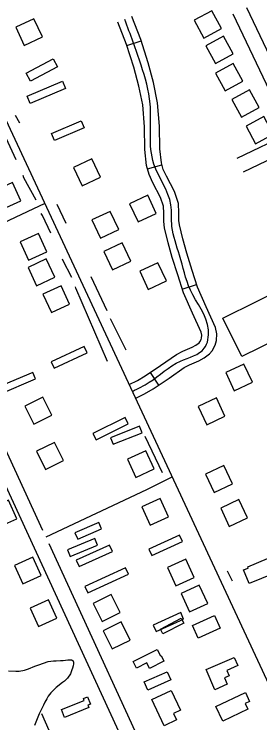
# Model space of a CAD drawing. Extents: x 3567028 to 3605064, y 510945 to 536587.
# Drawn here: x 3601471 to 3601959, y 528844 to 530251 of the extents above; entities that cross this region are included whole.
import ezdxf

# ---------------------------------------------------------------- set-up
doc = ezdxf.new("R2010")
doc.units = 0
for name, color, linetype in [('V-BLDG-OTLN', 7, 'Continuous'), ('V-ROAD-CNTR', 7, 'Continuous'), ('V-SITE-VEGE', 7, 'Continuous'), ('V-TOPO-SHOR', 7, 'Continuous')]:
    doc.layers.add(name, color=color, linetype=linetype)

msp = doc.modelspace()

# ---------------------------------------------------------------- linework, layer by layer
at = {"layer": 'V-BLDG-OTLN'}
for points in [[(3601882.9, 530222.4), (3601863.9, 530257.6), (3601828.7, 530238.6), (3601847.7, 530203.4)], [(3601474.1, 530224.8), (3601491.1, 530188.6), (3601527.3, 530205.6), (3601510.3, 530241.8)], [(3601906.1, 530171.9), (3601887.1, 530207.1), (3601851.9, 530188.1), (3601870.9, 530152.9)], [(3601494.9, 530133.4), (3601548.7, 530162), (3601557, 530146.3), (3601503.3, 530117.7)], [(3601925.4, 530117.7), (3601906.4, 530152.9), (3601871.2, 530133.9), (3601890.2, 530098.7)], [(3601496.7, 530087.8), (3601566.7, 530117.5), (3601572.7, 530103.5), (3601502.6, 530073.8)], [(3601957.7, 530065.3), (3601938.7, 530100.5), (3601903.5, 530081.5), (3601922.5, 530046.3)], [(3601545.3, 530014.1), (3601603.8, 530039.3), (3601609.8, 530025.1), (3601551.4, 530000)], [(3601986, 530012.4), (3601967, 530047.6), (3601931.8, 530028.6), (3601950.8, 529993.4)], [(3601589.2, 529946.6), (3601606.2, 529910.3), (3601642.4, 529927.4), (3601625.4, 529963.6)], [(3601484, 529880.3), (3601467.4, 529916.7), (3601431, 529900), (3601447.7, 529863.7)], [(3601700.1, 529874.7), (3601717.1, 529838.5), (3601753.3, 529855.5), (3601736.3, 529891.7)], [(3601625.5, 529842.4), (3601642.5, 529806.2), (3601678.7, 529823.2), (3601661.7, 529859.4)], [(3601535.7, 529779.4), (3601519, 529815.7), (3601482.7, 529799.1), (3601499.3, 529762.7)], [(3601649.4, 529780), (3601666.4, 529743.7), (3601702.6, 529760.8), (3601685.6, 529797)], [(3601551.5, 529728.6), (3601534.8, 529765), (3601498.5, 529748.3), (3601515.1, 529711.9)], [(3601720.6, 529740.5), (3601737.6, 529704.3), (3601773.8, 529721.3), (3601756.8, 529757.5)], [(3601581.2, 529675.6), (3601564.6, 529712), (3601528.2, 529695.3), (3601544.9, 529659)], [(3601886, 529647.7), (3602019.8, 529713.5), (3602041.4, 529669.6), (3601978.9, 529638.9), (3601994.8, 529606.5), (3601923.5, 529571.5)], [(3601616.1, 529578.6), (3601610.2, 529591.3), (3601544.3, 529560.8), (3601550.2, 529548.1)], [(3601891.5, 529539.5), (3601908.5, 529503.3), (3601944.7, 529520.3), (3601927.7, 529556.5)], [(3601513.5, 529526.8), (3601508.1, 529539.7), (3601436.4, 529509.6), (3601441.9, 529496.7)], [(3601492.3, 529472.8), (3601510.1, 529436.9), (3601546, 529454.7), (3601528.2, 529490.5)], [(3601836.7, 529472.2), (3601853.7, 529436), (3601889.9, 529453), (3601872.9, 529489.2)], [(3601627.3, 529418.4), (3601633.6, 529405.9), (3601697.6, 529437.9), (3601691.3, 529450.5)], [(3601662.6, 529410.2), (3601667.8, 529397.2), (3601725.2, 529420.2), (3601720, 529433.2)], [(3601515.3, 529383.3), (3601533.1, 529347.4), (3601569, 529365.2), (3601551.2, 529401)], [(3601749.3, 529348.2), (3601732.6, 529384.5), (3601696.2, 529367.9), (3601712.9, 529331.5)], [(3601851.4, 529337.9), (3601868.5, 529301.6), (3601904.7, 529318.7), (3601887.7, 529354.9)], [(3601476.4, 529249.6), (3601459.9, 529286.1), (3601423.5, 529269.6), (3601440, 529233.1)], [(3601777.6, 529253.1), (3601760.9, 529289.5), (3601724.5, 529272.8), (3601741.2, 529236.5)], [(3601881.6, 529270.6), (3601898.6, 529234.4), (3601934.8, 529251.4), (3601917.8, 529287.6)], [(3601644.5, 529229.4), (3601639, 529242.3), (3601591.6, 529221.8), (3601597.2, 529208.9)], [(3601636.6, 529197.2), (3601631.2, 529210.1), (3601577, 529187.7), (3601582.4, 529174.8)], [(3601805.2, 529204), (3601799.4, 529216.8), (3601738.5, 529189.2), (3601744.3, 529176.5)], [(3601666.4, 529184.4), (3601660.7, 529197.2), (3601594.5, 529167.6), (3601600.3, 529154.8)], [(3601524.7, 529136.8), (3601508.2, 529173.2), (3601471.7, 529156.7), (3601488.2, 529120.2)], [(3601828.7, 529133), (3601812, 529169.4), (3601775.6, 529152.7), (3601792.3, 529116.3)], [(3601986.8, 529140.7), (3601937.9, 529120.9), (3601927, 529147.8), (3601936.3, 529151.5), (3601935.1, 529154.3), (3601974.8, 529170.3)], [(3601697.9, 529139.2), (3601692.1, 529151.9), (3601611.5, 529115), (3601617.3, 529102.3)], [(3601855.6, 529081.3), (3601838.9, 529117.7), (3601802.6, 529101), (3601819.2, 529064.6)], [(3601628, 529081.4), (3601645.8, 529045.5), (3601681.6, 529063.3), (3601663.9, 529099.1)], [(3601555.5, 529052.2), (3601539, 529088.7), (3601502.6, 529072.1), (3601519.1, 529035.7)], [(3601807.7, 529050.4), (3601801.9, 529063.2), (3601747.1, 529038.2), (3601752.9, 529025.5)], [(3601880.6, 529032.2), (3601836.8, 529012.2), (3601825.1, 529037.7), (3601868.9, 529057.7)], [(3601647.6, 529026.9), (3601665.4, 528991), (3601701.2, 529008.8), (3601683.5, 529044.6)], [(3601808, 529042.5), (3601766.7, 529020.9), (3601761.7, 529030.5), (3601803, 529052)], [(3601707.2, 528966.1), (3601755.2, 528990.3), (3601761.6, 528977.6), (3601762.9, 528978.3), (3601768.7, 528966.9), (3601740, 528952.4), (3601734.5, 528963.4), (3601713.8, 528952.9)], [(3601870.1, 528910.2), (3601852.6, 528950), (3601908.1, 528974.4), (3601915.3, 528958), (3601893.5, 528948.4), (3601898.3, 528937.6), (3601889.1, 528933.5), (3601894.6, 528920.9)], [(3601782.5, 528929.6), (3601736.8, 528909.5), (3601729.6, 528925.8), (3601775.3, 528945.9)], [(3601769.1, 528838.7), (3601744.4, 528890.6), (3601782.8, 528908.8), (3601801.4, 528869.7), (3601787.5, 528863.2), (3601793.6, 528850.3)], [(3601871.9, 528876.9), (3601930.8, 528904.5), (3601939, 528887.1), (3601930.1, 528882.9), (3601935.5, 528871.4), (3601885.5, 528847.9)], [(3601565, 528870.7), (3601610.4, 528889.1), (3601608.8, 528893), (3601616.6, 528896.2), (3601622.5, 528881.7), (3601617.5, 528879.6), (3601619.5, 528874.8), (3601571.3, 528855.2)]]:
    msp.add_lwpolyline(points, close=True, dxfattribs=at)
at = {"layer": 'V-ROAD-CNTR'}
for p, q in [((3601695, 530188.5), (3601723.6, 530197.7)), ((3601735.8, 529943.7), (3601764.7, 529952)), ((3601532.1, 529874.8), (3601281.9, 529758.4)), ((3601805, 529705.2), (3601833.5, 529714.4)), ((3601741.1, 529539.4), (3601757.7, 529514.4))]:
    msp.add_line(p, q, dxfattribs=at)
for points in [[(3602776.9, 527251.3), (3602768.8, 527269.5), (3602737.1, 527308.7), (3602690.3, 527393.3), (3600737.5, 531577.4), (3599245.3, 534772.2)], [(3602253.6, 527580.2), (3601377.8, 529480.1), (3601008.7, 530277.1)], [(3602018.6, 530014.5), (3601906.1, 530250.7)], [(3602045.7, 530027.3), (3601933.2, 530263.6)], [(3601712.7, 529488.9), (3601730, 529497.6), (3601747.3, 529507.5), (3601779, 529528.6), (3601809.1, 529549.5), (3601819.4, 529555), (3601837.7, 529562.7), (3601848.4, 529568.5), (3601859.1, 529576.6), (3601864.7, 529582.8), (3601870.6, 529593.6), (3601873.3, 529603.2), (3601874, 529616.4), (3601871.4, 529629), (3601852.7, 529669.7), (3601835.4, 529708.7), (3601824.6, 529742.2), (3601814.1, 529776.5), (3601806.2, 529804.7), (3601799.3, 529832.4), (3601798.2, 529841.1), (3601798.4, 529856.8), (3601797.3, 529875.3), (3601789.5, 529898.9), (3601773.6, 529929.2), (3601767.3, 529942.8), (3601763.5, 529956), (3601760.8, 529983.7), (3601760.1, 530028.8), (3601756.1, 530075.1), (3601747.7, 530114.9), (3601737.6, 530154), (3601722.6, 530200.6), (3601704.6, 530245.9)], [(3601699.2, 529515.7), (3601715.8, 529524.1), (3601731.5, 529533), (3601762.1, 529553.4), (3601793.5, 529575.2), (3601806.5, 529582.1), (3601824.8, 529589.8), (3601832.1, 529593.7), (3601838.7, 529598.8), (3601840.1, 529600.3), (3601842.7, 529605), (3601843.5, 529608), (3601843.8, 529614.1), (3601842.7, 529619.6), (3601825.3, 529657.3), (3601807.3, 529698), (3601796, 529733.2), (3601785.3, 529768.1), (3601777.2, 529797.1), (3601769.7, 529826.8), (3601768.1, 529839.3), (3601768.3, 529856.1), (3601767.6, 529869.6), (3601761.8, 529887.2), (3601746.7, 529915.9), (3601739.1, 529932.3), (3601733.9, 529950.3), (3601730.8, 529982), (3601730.1, 530027.3), (3601726.4, 530070.7), (3601718.5, 530108.1), (3601708.8, 530145.7), (3601694.4, 530190.5), (3601676.8, 530234.8)], [(3602018.6, 530014.5), (3601913.4, 529964.4)], [(3602031.5, 529987.4), (3601926.3, 529937.3)], [(3601527.8, 529226.3), (3601405, 529492.7), (3601288, 529745.3)], [(3601785.9, 529332.4), (3601734, 529307), (3601534, 529212.8)], [(3601778.5, 528682.4), (3601540.2, 529199.4)], [(3601525.2, 528862.8), (3601703.4, 528458.6), (3601756.3, 528329.6)]]:
    msp.add_lwpolyline(points, dxfattribs=at)
msp.add_spline([(3601705.9, 529502.3), (3601739.4, 529520.2), (3601801.3, 529562.4), (3601848.9, 529587.7), (3601857, 529624.3), (3601821.3, 529703.3), (3601799.7, 529772.3), (3601784.5, 529829.6), (3601782.4, 529872.5), (3601748.7, 529953.2), (3601741.3, 530072.9), (3601723.2, 530149.9), (3601690.7, 530240.3)], degree=3, dxfattribs=at)
at = {"layer": 'V-SITE-VEGE'}
for points in [[(3601459.7, 528947.9), (3601474.2, 528946.7), (3601480.8, 528946.7), (3601491.6, 528949), (3601499.4, 528951.4), (3601512.1, 528956.8), (3601519.9, 528959.8), (3601538.6, 528966.4), (3601548.8, 528967.6), (3601554.2, 528967.6), (3601563.2, 528968.1), (3601568.6, 528968.1), (3601577.7, 528969.3), (3601584.9, 528969.3), (3601587.9, 528967.5), (3601589.1, 528965.1), (3601589.1, 528961.5), (3601587.9, 528957.9), (3601587.2, 528953.1), (3601585.4, 528949.5), (3601583, 528941.6), (3601577, 528933.2), (3601571, 528927.2), (3601566.7, 528924.2), (3601554.1, 528914.6)], [(3601554.1, 528914.6), (3601548.1, 528908), (3601543.8, 528903.8), (3601538.4, 528897.2), (3601536, 528892.4), (3601531.8, 528885.2), (3601529.4, 528879.8), (3601523.9, 528869), (3601520.3, 528862.4), (3601515.5, 528849.2), (3601511.2, 528839)]]:
    msp.add_lwpolyline(points, dxfattribs=at)
at = {"layer": 'V-TOPO-SHOR'}
for p, q in [((3601482.5, 530034.7), (3601473.8, 530049.9)), ((3601574, 529835.6), (3601556.2, 529873)), ((3601655.6, 529661.9), (3601623.7, 529729.4)), ((3601693.6, 529583.7), (3601662.4, 529646.2)), ((3601765.8, 529340.7), (3601731.3, 529413)), ((3601904.7, 529125.7), (3601895.2, 529145.5))]:
    msp.add_line(p, q, dxfattribs=at)
for points in [[(3601474.9, 529962), (3601442.3, 530030.7), (3601441, 530033.7)], [(3601514.5, 529881.4), (3601490.4, 529925.8), (3601489, 529930.5)], [(3601544.1, 529816.2), (3601527.4, 529851.1), (3601524.3, 529855.3)], [(3601585.7, 529728.4), (3601567.8, 529762.8), (3601567.2, 529764.6)], [(3601656.6, 529561.7), (3601593.5, 529707), (3601592.8, 529710)]]:
    msp.add_lwpolyline(points, dxfattribs=at)

doc.saveas('drawing.dxf')
